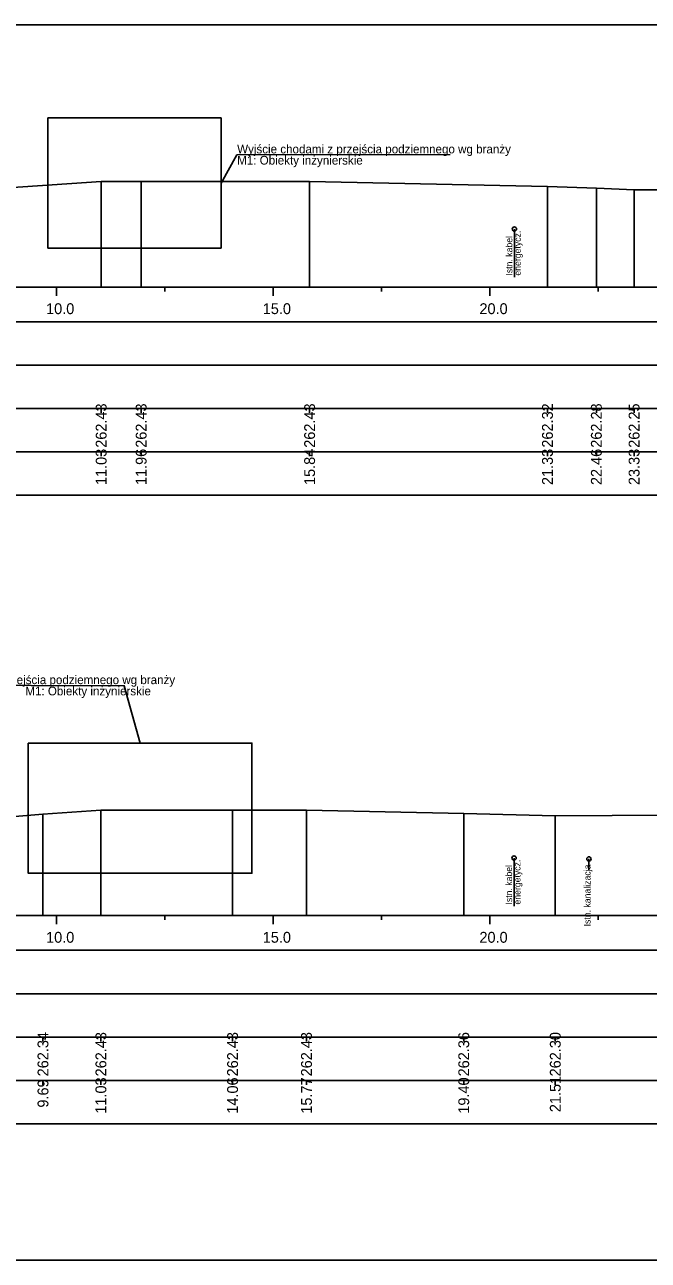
# Model space of a CAD drawing. Extents: x 6516023 to 6560129, y 5513077 to 5529206.
# Drawn here: x 6518424.48 to 6518438.87, y 5514484.66 to 5514513.16 of the extents above; entities that cross this region are included whole.
import ezdxf

# ---------------------------------------------------------------- set-up
doc = ezdxf.new("R2010")
doc.units = 0
for name, color, linetype in [('TOR_PRZEK_P-inne branze', 7, 'Continuous'), ('TOR_PRZEK_P-kable', 7, 'Continuous'), ('TOR_PRZEK_P-tabelka istniejace', 7, 'Continuous'), ('TOR_PRZEK_P-tabelka projektowane', 7, 'Continuous'), ('TOR_PRZEK_P-teren istniejacy', 7, 'Continuous'), ('TOR_PRZEK_P-uklad odniesienia', 7, 'Continuous'), ('TOR_RAMKI-ramka+tabelka 1', 7, 'Continuous')]:
    doc.layers.add(name, color=color, linetype=linetype)

msp = doc.modelspace()

# ---------------------------------------------------------------- linework, layer by layer
at = {"layer": 'TOR_PRZEK_P-inne branze'}
for p, q in [((6518425.013, 5514508.005), (6518425.013, 5514511.005)), ((6518425.013, 5514511.005), (6518429.013, 5514511.005)), ((6518429.013, 5514511.005), (6518429.013, 5514508.005)), ((6518429.013, 5514508.005), (6518425.013, 5514508.005))]:
    msp.add_line(p, q, dxfattribs=at)
for points in [[(6518429.013, 5514509.505), (6518429.377, 5514510.152), (6518434.299, 5514510.166)], [(6518427.143, 5514496.585), (6518426.779, 5514497.91), (6518422.473, 5514497.922)]]:
    msp.add_lwpolyline(points, dxfattribs=at)
msp.add_lwpolyline([(6518424.563, 5514496.585), (6518429.723, 5514496.585), (6518429.723, 5514493.585), (6518424.563, 5514493.585)], close=True, dxfattribs=at)
at = {"layer": 'TOR_PRZEK_P-kable'}
for p, q in [((6518435.78, 5514508.443), (6518435.78, 5514507.333)), ((6518435.773, 5514493.934), (6518435.773, 5514492.825)), ((6518437.501, 5514493.914), (6518437.501, 5514493.644))]:
    msp.add_line(p, q, dxfattribs=at)
for centre in [(6518435.78, 5514508.443), (6518435.773, 5514493.934), (6518437.501, 5514493.914)]:
    msp.add_circle(centre, 0.05, dxfattribs=at)
at = {"layer": 'TOR_PRZEK_P-tabelka istniejace'}
for p, q in [((6518426.245, 5514504.206), (6518426.245, 5514504.306)), ((6518427.168, 5514504.206), (6518427.168, 5514504.306)), ((6518431.055, 5514504.206), (6518431.055, 5514504.306)), ((6518436.544, 5514504.206), (6518436.544, 5514504.306)), ((6518437.672, 5514504.206), (6518437.672, 5514504.306)), ((6518438.543, 5514504.206), (6518438.543, 5514504.306)), ((6518359.163, 5514503.306), (6518462.963, 5514503.306)), ((6518426.245, 5514503.206), (6518426.245, 5514503.306)), ((6518427.168, 5514503.206), (6518427.168, 5514503.306)), ((6518431.055, 5514503.206), (6518431.055, 5514503.306)), ((6518436.544, 5514503.206), (6518436.544, 5514503.306)), ((6518437.672, 5514503.206), (6518437.672, 5514503.306)), ((6518438.543, 5514503.206), (6518438.543, 5514503.306)), ((6518424.902, 5514489.706), (6518424.902, 5514489.806)), ((6518426.239, 5514489.706), (6518426.239, 5514489.806)), ((6518429.277, 5514489.706), (6518429.277, 5514489.806)), ((6518430.983, 5514489.706), (6518430.983, 5514489.806)), ((6518434.612, 5514489.706), (6518434.612, 5514489.806)), ((6518436.724, 5514489.706), (6518436.724, 5514489.806)), ((6518359.163, 5514488.806), (6518462.963, 5514488.806)), ((6518424.902, 5514488.706), (6518424.902, 5514488.806)), ((6518426.239, 5514488.706), (6518426.239, 5514488.806)), ((6518429.277, 5514488.706), (6518429.277, 5514488.806)), ((6518430.983, 5514488.706), (6518430.983, 5514488.806)), ((6518434.612, 5514488.706), (6518434.612, 5514488.806)), ((6518436.724, 5514488.706), (6518436.724, 5514488.806))]:
    msp.add_line(p, q, dxfattribs=at)
for points in [[(6518426.245, 5514509.536), (6518426.245, 5514507.306), (6518426.245, 5514507.176), (6518426.245, 5514507.106)], [(6518427.168, 5514509.536), (6518427.168, 5514507.306), (6518427.168, 5514507.176), (6518427.168, 5514507.106)], [(6518431.055, 5514509.536), (6518431.055, 5514507.306), (6518431.055, 5514507.176), (6518431.055, 5514507.106)], [(6518436.544, 5514509.427), (6518436.544, 5514507.306), (6518436.544, 5514507.176), (6518436.544, 5514507.106)], [(6518437.672, 5514509.388), (6518437.672, 5514507.306), (6518437.672, 5514507.176), (6518437.672, 5514507.106)], [(6518438.543, 5514509.351), (6518438.543, 5514507.306), (6518438.543, 5514507.176), (6518438.543, 5514507.106)], [(6518424.902, 5514494.948), (6518424.902, 5514492.806), (6518424.902, 5514492.676), (6518424.902, 5514492.606)], [(6518426.239, 5514495.036), (6518426.239, 5514492.806), (6518426.239, 5514492.676), (6518426.239, 5514492.606)], [(6518429.277, 5514495.036), (6518429.277, 5514492.806), (6518429.277, 5514492.676), (6518429.277, 5514492.606)], [(6518430.983, 5514495.036), (6518430.983, 5514492.806), (6518430.983, 5514492.676), (6518430.983, 5514492.606)], [(6518434.612, 5514494.964), (6518434.612, 5514492.806), (6518434.612, 5514492.676), (6518434.612, 5514492.606)], [(6518436.724, 5514494.91), (6518436.724, 5514492.806), (6518436.724, 5514492.676), (6518436.724, 5514492.606)]]:
    msp.add_lwpolyline(points, dxfattribs=at)
for points in [[(6518359.163, 5514504.306), (6518359.163, 5514502.306), (6518462.963, 5514502.306), (6518462.963, 5514504.306)], [(6518359.163, 5514489.806), (6518359.163, 5514487.806), (6518462.963, 5514487.806), (6518462.963, 5514489.806)]]:
    msp.add_lwpolyline(points, close=True, dxfattribs=at)
at = {"layer": 'TOR_PRZEK_P-tabelka projektowane'}
for p, q in [((6518359.163, 5514505.306), (6518462.963, 5514505.306)), ((6518359.163, 5514490.806), (6518462.963, 5514490.806))]:
    msp.add_line(p, q, dxfattribs=at)
for points in [[(6518359.163, 5514506.306), (6518359.163, 5514504.306), (6518462.963, 5514504.306), (6518462.963, 5514506.306)], [(6518359.163, 5514491.806), (6518359.163, 5514489.806), (6518462.963, 5514489.806), (6518462.963, 5514491.806)]]:
    msp.add_lwpolyline(points, close=True, dxfattribs=at)
at = {"layer": 'TOR_PRZEK_P-teren istniejacy'}
for points in [[(6518423.301, 5514509.343), (6518426.245, 5514509.536), (6518427.168, 5514509.536), (6518431.055, 5514509.536), (6518436.544, 5514509.427), (6518437.672, 5514509.388), (6518438.543, 5514509.351), (6518439.175, 5514509.346)], [(6518423.695, 5514494.85), (6518424.902, 5514494.948), (6518426.239, 5514495.036), (6518429.277, 5514495.036), (6518430.983, 5514495.036), (6518434.612, 5514494.964), (6518436.724, 5514494.91), (6518440.673, 5514494.93)]]:
    msp.add_lwpolyline(points, dxfattribs=at)
at = {"layer": 'TOR_PRZEK_P-uklad odniesienia'}
for p, q in [((6518362.963, 5514507.106), (6518462.963, 5514507.106)), ((6518425.213, 5514506.906), (6518425.213, 5514507.106)), ((6518427.713, 5514507.006), (6518427.713, 5514507.106)), ((6518430.213, 5514506.906), (6518430.213, 5514507.106)), ((6518432.713, 5514507.006), (6518432.713, 5514507.106)), ((6518435.213, 5514506.906), (6518435.213, 5514507.106)), ((6518437.713, 5514507.006), (6518437.713, 5514507.106)), ((6518362.963, 5514492.606), (6518462.963, 5514492.606)), ((6518425.213, 5514492.406), (6518425.213, 5514492.606)), ((6518427.713, 5514492.506), (6518427.713, 5514492.606)), ((6518430.213, 5514492.406), (6518430.213, 5514492.606)), ((6518432.713, 5514492.506), (6518432.713, 5514492.606)), ((6518435.213, 5514492.406), (6518435.213, 5514492.606)), ((6518437.713, 5514492.506), (6518437.713, 5514492.606))]:
    msp.add_line(p, q, dxfattribs=at)
at = {"layer": 'TOR_RAMKI-ramka+tabelka 1'}
msp.add_lwpolyline([(6518269.513, 5514513.156), (6518517.013, 5514513.156), (6518517.013, 5514484.656), (6518269.513, 5514484.656)], close=True, dxfattribs=at)

# ---------------------------------------------------------------- texts
at = {"layer": 'TOR_PRZEK_P-inne branze'}
for s, p in [('Wyjście chodami z przejścia podziemnego wg branży ', (6518429.383, 5514510.188)), ('M1: Obiekty inżynierskie', (6518429.383, 5514509.93)), ('Pochylnia z przejścia podziemnego wg branży ', (6518422.481, 5514497.946)), ('M1: Obiekty inżynierskie', (6518424.495, 5514497.687))]:
    msp.add_text(s, height=0.2, dxfattribs=at).set_placement(p)
at = {"layer": 'TOR_PRZEK_P-kable'}
for s, p in [('energetycz.', (6518435.929, 5514507.369)), ('Istn. kabel', (6518435.735, 5514507.369)), ('energetycz.', (6518435.922, 5514492.861)), ('Istn. kabel', (6518435.728, 5514492.861)), ('Istn. kanalizacja', (6518437.538, 5514492.357))]:
    msp.add_text(s, height=0.14999, rotation=90.0511, dxfattribs=at).set_placement(p)
at = {"layer": 'TOR_PRZEK_P-tabelka istniejace'}
for s, p in [('262.43', (6518426.37, 5514503.398)), ('262.43', (6518427.293, 5514503.398)), ('262.43', (6518431.18, 5514503.398)), ('262.32', (6518436.669, 5514503.4)), ('262.28', (6518437.797, 5514503.398)), ('262.25', (6518438.668, 5514503.397)), ('11.03', (6518426.37, 5514502.538)), ('11.96', (6518427.293, 5514502.538)), ('15.84', (6518431.18, 5514502.539)), ('21.33', (6518436.669, 5514502.538)), ('22.46', (6518437.797, 5514502.538)), ('23.33', (6518438.668, 5514502.538)), ('262.34', (6518425.027, 5514488.899)), ('262.43', (6518426.364, 5514488.898)), ('262.43', (6518429.402, 5514488.898)), ('262.43', (6518431.108, 5514488.898)), ('262.36', (6518434.737, 5514488.898)), ('262.30', (6518436.849, 5514488.898)), ('9.69', (6518425.027, 5514488.178)), ('11.03', (6518426.364, 5514488.038)), ('14.06', (6518429.402, 5514488.038)), ('15.77', (6518431.108, 5514488.038)), ('19.40', (6518434.737, 5514488.038)), ('21.51', (6518436.849, 5514488.073))]:
    msp.add_text(s, height=0.25, rotation=90, dxfattribs=at).set_placement(p)
at = {"layer": 'TOR_PRZEK_P-uklad odniesienia'}
for s, p in [('10.0', (6518424.974, 5514506.481)), ('15.0', (6518429.974, 5514506.481)), ('20.0', (6518434.974, 5514506.481)), ('10.0', (6518424.974, 5514491.981)), ('15.0', (6518429.974, 5514491.981)), ('20.0', (6518434.974, 5514491.981))]:
    msp.add_text(s, height=0.25, dxfattribs=at).set_placement(p)

doc.saveas('drawing.dxf')
